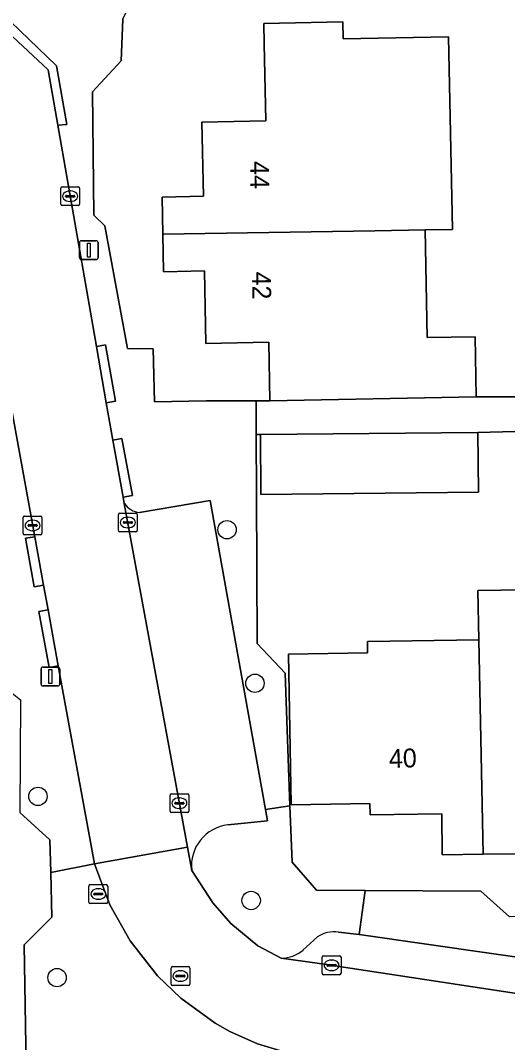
# Model space of a CAD drawing. Extents: x 157320 to 158835, y 386650 to 388491.
# Drawn here: x 158028.6 to 158054.5, y 387680.2 to 387734.6 of the extents above; entities that cross this region are included whole.
import ezdxf

# ---------------------------------------------------------------- set-up
doc = ezdxf.new("R2010")
doc.units = 0
for name, color, linetype in [('IMGEO_Boom', 7, 'Continuous'), ('IMGEO_Erf', 7, 'Continuous'), ('IMGEO_Kolk', 7, 'Continuous'), ('IMGEO_Lichtmast', 7, 'Continuous'), ('IMGEO_Muur', 7, 'Continuous'), ('IMGEO_Pand', 7, 'Continuous'), ('IMGEO_Pand_nummerreeks', 7, 'Continuous'), ('IMGEO_Parkeervlak_open', 7, 'Continuous'), ('IMGEO_Rijbaan_lokaal_open', 7, 'Continuous'), ('IMGEO_Rioolput', 7, 'Continuous'), ('IMGEO_Voetpad_open', 7, 'Continuous')]:
    doc.layers.add(name, color=color, linetype=linetype)

msp = doc.modelspace()

# ---------------------------------------------------------------- linework, layer by layer
at = {"layer": 'IMGEO_Boom'}
for centre in [(158039.619, 387707.487), (158041.103, 387699.317), (158029.553, 387693.302), (158040.901, 387687.763), (158030.574, 387683.658)]:
    msp.add_circle(centre, 0.489, dxfattribs=at)
at = {"layer": 'IMGEO_Erf'}
for points in [[(158034.07, 387734.654), (158033.985, 387732.424), (158032.459, 387730.782), (158032.523, 387724.211), (158033.121, 387723.648), (158034.32, 387717.122), (158035.692, 387717.101), (158035.758, 387714.281), (158038.508, 387714.334), (158041.163, 387714.343), (158041.903, 387714.346), (158041.842, 387717.462), (158038.493, 387717.396), (158038.417, 387721.251), (158036.241, 387721.208), (158036.201, 387723.205), (158036.162, 387725.185), (158038.361, 387725.229), (158038.283, 387729.169), (158041.682, 387729.236), (158041.601, 387733.335), (158041.58, 387734.415), (158045.779, 387734.497), (158045.797, 387733.597), (158051.406, 387733.707), (158051.607, 387723.464), (158050.153, 387723.438), (158050.266, 387717.704), (158052.815, 387717.754), (158052.878, 387714.562), (158057.745, 387714.562)], [(158054.927, 387712.718), (158052.969, 387712.664), (158053.001, 387709.476), (158041.422, 387709.362), (158041.39, 387712.55), (158041.171, 387712.548), (158041.185, 387709.36), (158041.219, 387701.442), (158042.703, 387699.857), (158042.966, 387692.799), (158043.078, 387689.804), (158044.37, 387688.308), (158046.972, 387688.294), (158053.126, 387688.26), (158054.639, 387686.894)], [(158055.185, 387690.251), (158053.239, 387690.22), (158051.072, 387690.186), (158051.038, 387692.378), (158047.231, 387692.318), (158047.222, 387692.918), (158043.023, 387692.852), (158042.896, 387700.872), (158047.095, 387700.938), (158047.085, 387701.537), (158053.018, 387701.631), (158052.967, 387704.252), (158056.635, 387704.31)], [(158028.967, 387676.847), (158028.815, 387685.402), (158030.3, 387686.884), (158030.236, 387689.26), (158030.19, 387690.992), (158028.587, 387692.438)]]:
    msp.add_lwpolyline(points, dxfattribs=at)
at = {"layer": 'IMGEO_Kolk'}
for p, q in [((158030.847, 387725.726), (158031.699, 387725.726)), ((158030.772, 387724.8), (158030.772, 387725.652)), ((158031.031, 387725.22), (158031.031, 387725.232)), ((158031.469, 387725.183), (158031.071, 387725.183)), ((158031.074, 387725.269), (158031.472, 387725.269)), ((158031.26, 387725.506), (158031.285, 387725.506)), ((158031.515, 387725.232), (158031.515, 387725.22)), ((158031.773, 387725.652), (158031.773, 387724.8)), ((158031.699, 387724.726), (158030.847, 387724.726)), ((158031.283, 387724.946), (158031.258, 387724.946)), ((158033.84, 387707.445), (158033.84, 387708.297)), ((158033.915, 387708.371), (158034.767, 387708.371)), ((158034.841, 387708.297), (158034.841, 387707.445)), ((158028.771, 387707.289), (158028.771, 387708.141)), ((158028.846, 387708.215), (158029.698, 387708.215)), ((158029.073, 387707.758), (158029.471, 387707.758)), ((158029.259, 387707.995), (158029.284, 387707.995)), ((158029.772, 387708.141), (158029.772, 387707.289)), ((158034.099, 387707.865), (158034.099, 387707.877)), ((158034.537, 387707.828), (158034.139, 387707.828)), ((158034.142, 387707.914), (158034.54, 387707.914)), ((158034.328, 387708.151), (158034.353, 387708.151)), ((158034.583, 387707.877), (158034.583, 387707.865)), ((158029.698, 387707.215), (158028.846, 387707.215)), ((158029.03, 387707.709), (158029.03, 387707.721)), ((158029.468, 387707.672), (158029.07, 387707.672)), ((158029.282, 387707.435), (158029.257, 387707.435)), ((158029.514, 387707.721), (158029.514, 387707.709)), ((158034.767, 387707.371), (158033.915, 387707.371)), ((158034.351, 387707.591), (158034.326, 387707.591)), ((158036.585, 387692.511), (158036.585, 387693.363)), ((158036.66, 387693.437), (158037.512, 387693.437)), ((158037.073, 387693.217), (158037.098, 387693.217)), ((158037.586, 387693.363), (158037.586, 387692.511)), ((158036.844, 387692.931), (158036.844, 387692.943)), ((158037.282, 387692.894), (158036.884, 387692.894)), ((158036.887, 387692.98), (158037.285, 387692.98)), ((158037.096, 387692.657), (158037.071, 387692.657)), ((158037.328, 387692.943), (158037.328, 387692.931)), ((158037.512, 387692.437), (158036.66, 387692.437)), ((158032.267, 387687.681), (158032.267, 387688.533)), ((158032.342, 387688.607), (158033.194, 387688.607)), ((158032.755, 387688.387), (158032.78, 387688.387)), ((158033.268, 387688.533), (158033.268, 387687.681)), ((158032.526, 387688.101), (158032.526, 387688.113)), ((158032.964, 387688.064), (158032.566, 387688.064)), ((158032.569, 387688.15), (158032.967, 387688.15)), ((158032.778, 387687.827), (158032.753, 387687.827)), ((158033.01, 387688.113), (158033.01, 387688.101)), ((158033.194, 387687.607), (158032.342, 387687.607)), ((158044.681, 387683.889), (158044.681, 387684.741)), ((158044.756, 387684.815), (158045.608, 387684.815)), ((158044.983, 387684.358), (158045.381, 387684.358)), ((158045.169, 387684.595), (158045.194, 387684.595)), ((158045.682, 387684.741), (158045.682, 387683.889)), ((158045.608, 387683.815), (158044.756, 387683.815)), ((158044.94, 387684.309), (158044.94, 387684.321)), ((158045.378, 387684.272), (158044.98, 387684.272)), ((158045.192, 387684.035), (158045.167, 387684.035)), ((158045.424, 387684.321), (158045.424, 387684.309))]:
    msp.add_line(p, q, dxfattribs=at)
for points in [[(158030.847, 387725.726), (158031.699, 387725.726)], [(158030.772, 387724.8), (158030.772, 387725.652)], [(158031.773, 387725.652), (158031.773, 387724.8)], [(158031.699, 387724.726), (158030.847, 387724.726)], [(158033.84, 387707.445), (158033.84, 387708.297)], [(158033.915, 387708.371), (158034.767, 387708.371)], [(158034.841, 387708.297), (158034.841, 387707.445)], [(158028.771, 387707.289), (158028.771, 387708.141)], [(158028.846, 387708.215), (158029.698, 387708.215)], [(158029.772, 387708.141), (158029.772, 387707.289)], [(158029.698, 387707.215), (158028.846, 387707.215)], [(158034.767, 387707.371), (158033.915, 387707.371)], [(158036.585, 387692.511), (158036.585, 387693.363)], [(158036.66, 387693.437), (158037.512, 387693.437)], [(158037.586, 387693.363), (158037.586, 387692.511)], [(158037.512, 387692.437), (158036.66, 387692.437)], [(158032.267, 387687.681), (158032.267, 387688.533)], [(158032.342, 387688.607), (158033.194, 387688.607)], [(158033.268, 387688.533), (158033.268, 387687.681)], [(158033.194, 387687.607), (158032.342, 387687.607)], [(158044.681, 387683.889), (158044.681, 387684.741)], [(158044.756, 387684.815), (158045.608, 387684.815)], [(158045.682, 387684.741), (158045.682, 387683.889)], [(158045.608, 387683.815), (158044.756, 387683.815)]]:
    msp.add_lwpolyline(points, dxfattribs=at)
for centre, radius, start, end in [((158030.849, 387725.65), 0.0765, 91.552, 178.448), ((158030.849, 387725.65), 0.0765, 91.552, 178.448), ((158031.697, 387725.65), 0.0765, 1.552, 88.448), ((158031.697, 387725.65), 0.0765, 1.552, 88.448), ((158031.071, 387725.229), 0.0403, 85.8775, 175.7526), ((158031.068, 387725.219), 0.0366, 178.938, 274.7102), ((158031.472, 387725.226), 0.043, 264.8664, 352.4533), ((158031.476, 387725.231), 0.0386, 1.7309, 96.639), ((158030.849, 387724.802), 0.0765, 181.552, 268.448), ((158030.849, 387724.802), 0.0765, 181.552, 268.448), ((158031.697, 387724.802), 0.0765, 271.552, 358.448), ((158031.697, 387724.802), 0.0765, 271.552, 358.448), ((158033.917, 387708.295), 0.0765, 91.552, 178.448), ((158033.917, 387708.295), 0.0765, 91.552, 178.448), ((158034.765, 387708.295), 0.0765, 1.552, 88.448), ((158034.765, 387708.295), 0.0765, 1.552, 88.448), ((158028.848, 387708.139), 0.0765, 91.552, 178.448), ((158028.848, 387708.139), 0.0765, 91.552, 178.448), ((158029.07, 387707.718), 0.0403, 85.8775, 175.7526), ((158029.475, 387707.72), 0.0386, 1.7309, 96.639), ((158029.696, 387708.139), 0.0765, 1.552, 88.448), ((158029.696, 387708.139), 0.0765, 1.552, 88.448), ((158034.139, 387707.874), 0.0403, 85.8775, 175.7526), ((158034.136, 387707.864), 0.0366, 178.938, 274.7102), ((158034.54, 387707.871), 0.043, 264.8664, 352.4533), ((158034.544, 387707.876), 0.0386, 1.7309, 96.639), ((158028.848, 387707.291), 0.0765, 181.552, 268.448), ((158028.848, 387707.291), 0.0765, 181.552, 268.448), ((158029.067, 387707.708), 0.0366, 178.938, 274.7102), ((158029.471, 387707.715), 0.043, 264.8664, 352.4533), ((158029.696, 387707.291), 0.0765, 271.552, 358.448), ((158029.696, 387707.291), 0.0765, 271.552, 358.448), ((158033.917, 387707.447), 0.0765, 181.552, 268.448), ((158033.917, 387707.447), 0.0765, 181.552, 268.448), ((158034.765, 387707.447), 0.0765, 271.552, 358.448), ((158034.765, 387707.447), 0.0765, 271.552, 358.448), ((158036.662, 387693.361), 0.0765, 91.552, 178.448), ((158036.662, 387693.361), 0.0765, 91.552, 178.448), ((158037.51, 387693.361), 0.0765, 1.552, 88.448), ((158037.51, 387693.361), 0.0765, 1.552, 88.448), ((158036.662, 387692.513), 0.0765, 181.552, 268.448), ((158036.662, 387692.513), 0.0765, 181.552, 268.448), ((158036.884, 387692.94), 0.0403, 85.8775, 175.7526), ((158036.881, 387692.93), 0.0366, 178.938, 274.7102), ((158037.285, 387692.937), 0.043, 264.8664, 352.4533), ((158037.289, 387692.942), 0.0386, 1.7309, 96.639), ((158037.51, 387692.513), 0.0765, 271.552, 358.448), ((158037.51, 387692.513), 0.0765, 271.552, 358.448), ((158032.344, 387688.531), 0.0765, 91.552, 178.448), ((158032.344, 387688.531), 0.0765, 91.552, 178.448), ((158033.192, 387688.531), 0.0765, 1.552, 88.448), ((158033.192, 387688.531), 0.0765, 1.552, 88.448), ((158032.344, 387687.683), 0.0765, 181.552, 268.448), ((158032.344, 387687.683), 0.0765, 181.552, 268.448), ((158032.566, 387688.11), 0.0403, 85.8775, 175.7526), ((158032.563, 387688.1), 0.0366, 178.938, 274.7102), ((158032.967, 387688.107), 0.043, 264.8664, 352.4533), ((158032.971, 387688.112), 0.0386, 1.7309, 96.639), ((158033.192, 387687.683), 0.0765, 271.552, 358.448), ((158033.192, 387687.683), 0.0765, 271.552, 358.448), ((158044.758, 387684.739), 0.0765, 91.552, 178.448), ((158044.758, 387684.739), 0.0765, 91.552, 178.448), ((158044.98, 387684.318), 0.0403, 85.8775, 175.7526), ((158045.385, 387684.32), 0.0386, 1.7309, 96.639), ((158045.606, 387684.739), 0.0765, 1.552, 88.448), ((158045.606, 387684.739), 0.0765, 1.552, 88.448), ((158044.758, 387683.891), 0.0765, 181.552, 268.448), ((158044.758, 387683.891), 0.0765, 181.552, 268.448), ((158044.977, 387684.308), 0.0366, 178.938, 274.7102), ((158045.381, 387684.315), 0.043, 264.8664, 352.4533), ((158045.606, 387683.891), 0.0765, 271.552, 358.448), ((158045.606, 387683.891), 0.0765, 271.552, 358.448)]:
    msp.add_arc(centre, radius, start, end, dxfattribs=at)
for centre, major_axis, ratio, start_param, end_param in [((158031.259, 387725.226), (-0.387, 0.002), 0.722429, 4.712389, 7.853982), ((158031.284, 387725.226), (-0.39, 0.002), 0.717154, 1.570796, 4.712389), ((158029.258, 387707.715), (-0.387, 0.002), 0.722429, 4.712389, 7.853982), ((158029.283, 387707.715), (-0.39, 0.002), 0.717154, 1.570796, 4.712389), ((158034.327, 387707.871), (-0.387, 0.002), 0.722429, 4.712389, 7.853982), ((158034.352, 387707.871), (-0.39, 0.002), 0.717154, 1.570796, 4.712389), ((158037.072, 387692.937), (-0.387, 0.002), 0.722429, 4.712389, 7.853982), ((158037.097, 387692.937), (-0.39, 0.002), 0.717154, 1.570796, 4.712389), ((158032.754, 387688.107), (-0.387, 0.002), 0.722429, 4.712389, 7.853982), ((158032.779, 387688.107), (-0.39, 0.002), 0.717154, 1.570796, 4.712389), ((158045.168, 387684.315), (-0.387, 0.002), 0.722429, 4.712389, 7.853982), ((158045.193, 387684.315), (-0.39, 0.002), 0.717154, 1.570796, 4.712389)]:
    msp.add_ellipse(centre, major_axis=major_axis, ratio=ratio, start_param=start_param, end_param=end_param, dxfattribs=at)
at = {"layer": 'IMGEO_Lichtmast'}
for p, q in [((158031.767, 387721.961), (158031.767, 387722.761)), ((158031.767, 387722.761), (158031.767, 387721.961)), ((158031.867, 387722.861), (158032.657, 387722.861)), ((158032.657, 387722.861), (158031.867, 387722.861)), ((158032.757, 387722.761), (158032.757, 387721.961)), ((158032.757, 387721.961), (158032.757, 387722.761)), ((158032.657, 387721.861), (158031.867, 387721.861)), ((158031.867, 387721.861), (158032.657, 387721.861)), ((158029.824, 387700.179), (158030.614, 387700.179)), ((158030.614, 387700.179), (158029.824, 387700.179)), ((158029.724, 387699.279), (158029.724, 387700.079)), ((158029.724, 387700.079), (158029.724, 387699.279)), ((158030.714, 387700.079), (158030.714, 387699.279)), ((158030.714, 387699.279), (158030.714, 387700.079)), ((158030.614, 387699.179), (158029.824, 387699.179)), ((158029.824, 387699.179), (158030.614, 387699.179))]:
    msp.add_line(p, q, dxfattribs=at)
for points in [[(158032.187, 387722.736), (158032.337, 387722.736), (158032.337, 387721.986), (158032.187, 387721.986), (158032.187, 387722.736)], [(158030.144, 387700.054), (158030.294, 387700.054), (158030.294, 387699.304), (158030.144, 387699.304), (158030.144, 387700.054)]]:
    msp.add_lwpolyline(points, dxfattribs=at)
for centre, start, end in [((158031.867, 387722.761), 90, 180), ((158031.867, 387722.761), 90, 180), ((158032.657, 387722.761), 0, 90), ((158032.657, 387722.761), 360, 90), ((158031.867, 387721.961), 180, 270), ((158031.867, 387721.961), 180, 270), ((158032.657, 387721.961), 270, 0), ((158032.657, 387721.961), 270, 0), ((158029.824, 387700.079), 90, 180), ((158029.824, 387700.079), 90, 180), ((158030.614, 387700.079), 0, 90), ((158030.614, 387700.079), 360, 90), ((158029.824, 387699.279), 180, 270), ((158029.824, 387699.279), 180, 270), ((158030.614, 387699.279), 270, 0), ((158030.614, 387699.279), 270, 0)]:
    msp.add_arc(centre, 0.1, start, end, dxfattribs=at)
at = {"layer": 'IMGEO_Muur'}
msp.add_lwpolyline([(158041.219, 387701.442), (158041.185, 387709.36)], dxfattribs=at)
at = {"layer": 'IMGEO_Pand'}
for points in [[(158051.406, 387733.707), (158045.797, 387733.597), (158045.779, 387734.497), (158041.58, 387734.415), (158041.601, 387733.335), (158041.682, 387729.236), (158038.283, 387729.169), (158038.361, 387725.229), (158036.162, 387725.185), (158036.201, 387723.205), (158047.473, 387723.386), (158050.153, 387723.438), (158051.607, 387723.464)], [(158050.153, 387723.438), (158047.473, 387723.386), (158036.201, 387723.205), (158036.241, 387721.208), (158038.417, 387721.251), (158038.493, 387717.396), (158041.842, 387717.462), (158041.903, 387714.346), (158052.878, 387714.562), (158052.815, 387717.754), (158050.266, 387717.704)], [(158041.39, 387712.55), (158041.422, 387709.362), (158053.001, 387709.476), (158052.969, 387712.664)], [(158053.018, 387701.631), (158053.239, 387690.22), (158055.185, 387690.251), (158055.151, 387692.412), (158058.966, 387692.473), (158058.83, 387701.723), (158056.677, 387701.689), (158056.635, 387704.31), (158052.967, 387704.252)], [(158053.018, 387701.631), (158047.085, 387701.537), (158047.095, 387700.938), (158042.896, 387700.872), (158043.023, 387692.852), (158047.222, 387692.918), (158047.231, 387692.318), (158051.038, 387692.378), (158051.072, 387690.186), (158053.239, 387690.22)]]:
    msp.add_lwpolyline(points, close=True, dxfattribs=at)
at = {"layer": 'IMGEO_Parkeervlak_open'}
for points in [[(158034.153, 387708.889), (158037.516, 387690.591), (158037.741, 387689.364)], [(158038.716, 387709.045), (158034.961, 387708.407)], [(158039.667, 387691.779), (158041.772, 387692.009), (158041.671, 387692.609), (158038.716, 387709.045)], [(158046.656, 387685.945), (158045.546, 387686.072)], [(158044.437, 387685.829), (158043.659, 387685.128)], [(158060.607, 387683.952), (158046.656, 387685.945)], [(158042.501, 387684.695), (158045.182, 387684.315), (158045.35, 387684.289), (158063.296, 387681.554)]]:
    msp.add_lwpolyline(points, dxfattribs=at)
for centre, radius, start, end in [((158035.054, 387709.481), 1.078, 213.312, 265.0529), ((158039.898, 387689.62), 2.172, 96.0949, 186.7593), ((158045.303, 387684.53), 1.561, 81.0303, 123.6879), ((158042.507, 387686.445), 1.75, 269.8139, 311.1897)]:
    msp.add_arc(centre, radius, start, end, dxfattribs=at)
at = {"layer": 'IMGEO_Rijbaan_lokaal_open'}
for points in [[(158034.153, 387708.889), (158034.091, 387709.226), (158033.536, 387712.246), (158033.188, 387714.243), (158032.666, 387717.232), (158030.612, 387729.005), (158030.097, 387731.957), (158026.86, 387734.968), (158021.61, 387736.032), (158006.403, 387739.112), (158005.476, 387734.171), (158021.098, 387730.962), (158021.271, 387730.924)], [(158025.928, 387726.025), (158029.383, 387707.116), (158029.854, 387704.537), (158030.093, 387703.229), (158030.639, 387700.237), (158032.563, 387689.708), (158037.516, 387690.591), (158034.153, 387708.889)], [(158041.255, 387685.349), (158039.823, 387686.538), (158038.857, 387687.639), (158037.741, 387689.364), (158037.516, 387690.591), (158032.563, 387689.708), (158033.379, 387687.54), (158034.459, 387685.616), (158035.92, 387683.755), (158037.157, 387682.562), (158038.99, 387681.241), (158039.761, 387680.802), (158041.239, 387680.144), (158043.01, 387679.599), (158045.113, 387679.294), (158058.587, 387677.301), (158061.91, 387676.81), (158062.641, 387676.653), (158069.616, 387676.332), (158075.743, 387677.803)], [(158063.296, 387681.554), (158045.35, 387684.289), (158045.182, 387684.315), (158042.501, 387684.695), (158041.255, 387685.349)]]:
    msp.add_lwpolyline(points, dxfattribs=at)
at = {"layer": 'IMGEO_Rioolput'}
for p, q in [((158036.637, 387683.317), (158036.637, 387684.169)), ((158036.712, 387684.243), (158037.564, 387684.243)), ((158037.125, 387684.023), (158037.15, 387684.023)), ((158037.638, 387684.169), (158037.638, 387683.317)), ((158036.896, 387683.737), (158036.896, 387683.749)), ((158037.334, 387683.7), (158036.936, 387683.7)), ((158036.939, 387683.786), (158037.337, 387683.786)), ((158037.148, 387683.463), (158037.123, 387683.463)), ((158037.38, 387683.749), (158037.38, 387683.737)), ((158037.564, 387683.243), (158036.712, 387683.243))]:
    msp.add_line(p, q, dxfattribs=at)
for points in [[(158036.637, 387683.317), (158036.637, 387684.169)], [(158036.712, 387684.243), (158037.564, 387684.243)], [(158037.638, 387684.169), (158037.638, 387683.317)], [(158037.564, 387683.243), (158036.712, 387683.243)]]:
    msp.add_lwpolyline(points, dxfattribs=at)
for centre, radius, start, end in [((158036.714, 387684.167), 0.0765, 91.552, 178.448), ((158036.714, 387684.167), 0.0765, 91.552, 178.448), ((158037.562, 387684.167), 0.0765, 1.552, 88.448), ((158037.562, 387684.167), 0.0765, 1.552, 88.448), ((158036.714, 387683.319), 0.0765, 181.552, 268.448), ((158036.714, 387683.319), 0.0765, 181.552, 268.448), ((158036.936, 387683.746), 0.0403, 85.8775, 175.7526), ((158036.933, 387683.736), 0.0366, 178.938, 274.7102), ((158037.337, 387683.743), 0.043, 264.8664, 352.4533), ((158037.341, 387683.748), 0.0386, 1.7309, 96.639), ((158037.562, 387683.319), 0.0765, 271.552, 358.448), ((158037.562, 387683.319), 0.0765, 271.552, 358.448)]:
    msp.add_arc(centre, radius, start, end, dxfattribs=at)
for centre, major_axis, ratio, start_param, end_param in [((158037.124, 387683.743), (-0.387, 0.002), 0.722429, 4.712389, 7.853982), ((158037.149, 387683.743), (-0.39, 0.002), 0.717154, 1.570796, 4.712389)]:
    msp.add_ellipse(centre, major_axis=major_axis, ratio=ratio, start_param=start_param, end_param=end_param, dxfattribs=at)
at = {"layer": 'IMGEO_Voetpad_open'}
for points in [[(158033.121, 387723.648), (158032.523, 387724.211), (158032.459, 387730.782), (158033.985, 387732.424), (158034.07, 387734.654), (158034.756, 387736.074), (158033.548, 387737.174), (158032.621, 387738.018), (158029.652, 387737.921), (158028.039, 387739.428)], [(158027.121, 387735.441), (158030.538, 387732.167), (158031.098, 387729.034), (158030.612, 387729.005), (158032.666, 387717.232), (158033.158, 387717.316), (158033.68, 387714.327), (158033.188, 387714.243), (158033.536, 387712.246), (158034.028, 387712.334), (158034.583, 387709.314), (158034.091, 387709.226), (158034.153, 387708.889)], [(158017.652, 387729.613), (158009.313, 387731.312), (158009.339, 387729.326), (158013.346, 387729.421), (158014.671, 387727.885), (158021.878, 387727.951), (158023.682, 387726.216), (158023.643, 387721.789), (158025.007, 387720.243), (158025.119, 387715.21), (158025.299, 387707.072), (158025.37, 387703.884), (158025.407, 387702.203), (158025.459, 387699.866), (158026.839, 387699.858), (158028.622, 387698.434), (158028.587, 387692.438), (158030.19, 387690.992), (158030.236, 387689.26), (158032.563, 387689.708), (158030.639, 387700.237), (158030.147, 387700.15), (158029.601, 387703.142)], [(158029.601, 387703.142), (158030.093, 387703.229), (158029.854, 387704.537), (158029.362, 387704.45), (158028.891, 387707.029), (158029.383, 387707.116), (158025.928, 387726.025)], [(158034.961, 387708.407), (158038.716, 387709.045), (158041.671, 387692.609), (158042.966, 387692.799), (158042.703, 387699.857), (158041.219, 387701.442), (158041.185, 387709.36), (158041.171, 387712.548), (158041.163, 387714.343), (158038.508, 387714.334), (158035.758, 387714.281), (158035.692, 387717.101), (158034.32, 387717.122), (158033.121, 387723.648)], [(158057.745, 387714.562), (158052.878, 387714.562), (158041.903, 387714.346), (158041.163, 387714.343), (158041.171, 387712.548), (158041.39, 387712.55), (158052.969, 387712.664), (158054.927, 387712.718), (158058.667, 387712.819), (158062.445, 387712.922), (158066.603, 387713.988), (158070.312, 387714.056), (158074.121, 387714.126), (158076.121, 387714.163), (158082.938, 387714.289), (158088.012, 387714.383), (158087.989, 387716.372)], [(158045.546, 387686.072), (158046.656, 387685.945), (158046.972, 387688.294), (158044.37, 387688.308), (158043.078, 387689.804), (158042.966, 387692.799), (158041.671, 387692.609), (158041.772, 387692.009), (158039.667, 387691.779)], [(158087.591, 387687.607), (158086.518, 387690.145), (158085.329, 387688.811), (158076.324, 387688.758), (158075.068, 387687.255), (158071.8, 387687.207), (158070.415, 387685.584), (158060.231, 387685.419), (158058.758, 387686.924), (158054.639, 387686.894), (158053.126, 387688.26), (158046.972, 387688.294), (158046.656, 387685.945), (158060.607, 387683.952)], [(158037.741, 387689.364), (158038.857, 387687.639), (158039.823, 387686.538), (158041.255, 387685.349), (158042.501, 387684.695)], [(158043.659, 387685.128), (158044.437, 387685.829)]]:
    msp.add_lwpolyline(points, dxfattribs=at)
for points in [[(158030.612, 387729.005), (158031.098, 387729.034), (158030.538, 387732.167), (158027.121, 387735.441), (158021.734, 387736.511), (158021.61, 387736.032), (158026.86, 387734.968), (158030.097, 387731.957)], [(158032.666, 387717.232), (158033.188, 387714.243), (158033.68, 387714.327), (158033.158, 387717.316)], [(158033.536, 387712.246), (158034.091, 387709.226), (158034.583, 387709.314), (158034.028, 387712.334)], [(158029.854, 387704.537), (158029.383, 387707.116), (158028.891, 387707.029), (158029.362, 387704.45)], [(158030.093, 387703.229), (158029.601, 387703.142), (158030.147, 387700.15), (158030.639, 387700.237)], [(158030.236, 387689.26), (158030.3, 387686.884), (158028.815, 387685.402), (158028.967, 387676.847), (158030.492, 387674.661), (158042.876, 387674.932), (158044.291, 387676.535), (158044.701, 387676.539), (158045.113, 387679.294), (158043.01, 387679.599), (158041.239, 387680.144), (158039.761, 387680.802), (158038.99, 387681.241), (158037.157, 387682.562), (158035.92, 387683.755), (158034.459, 387685.616), (158033.379, 387687.54), (158032.563, 387689.708)]]:
    msp.add_lwpolyline(points, close=True, dxfattribs=at)
for centre, radius, start, end in [((158035.054, 387709.481), 1.078, 213.312, 265.0529), ((158039.898, 387689.62), 2.172, 96.0949, 186.7593), ((158045.303, 387684.53), 1.561, 81.0303, 123.6879), ((158042.507, 387686.445), 1.75, 269.8139, 311.1897)]:
    msp.add_arc(centre, radius, start, end, dxfattribs=at)

# ---------------------------------------------------------------- texts
at = {"layer": 'IMGEO_Pand_nummerreeks'}
for s, rotation, p in [('44', 271.0197, (158040.84, 387727.096)), ('42', 271.0197, (158040.945, 387721.213)), ('40', 1.5694, (158048.239, 387694.812))]:
    msp.add_text(s, height=1, rotation=rotation, dxfattribs=at).set_placement(p)

doc.saveas('drawing.dxf')
